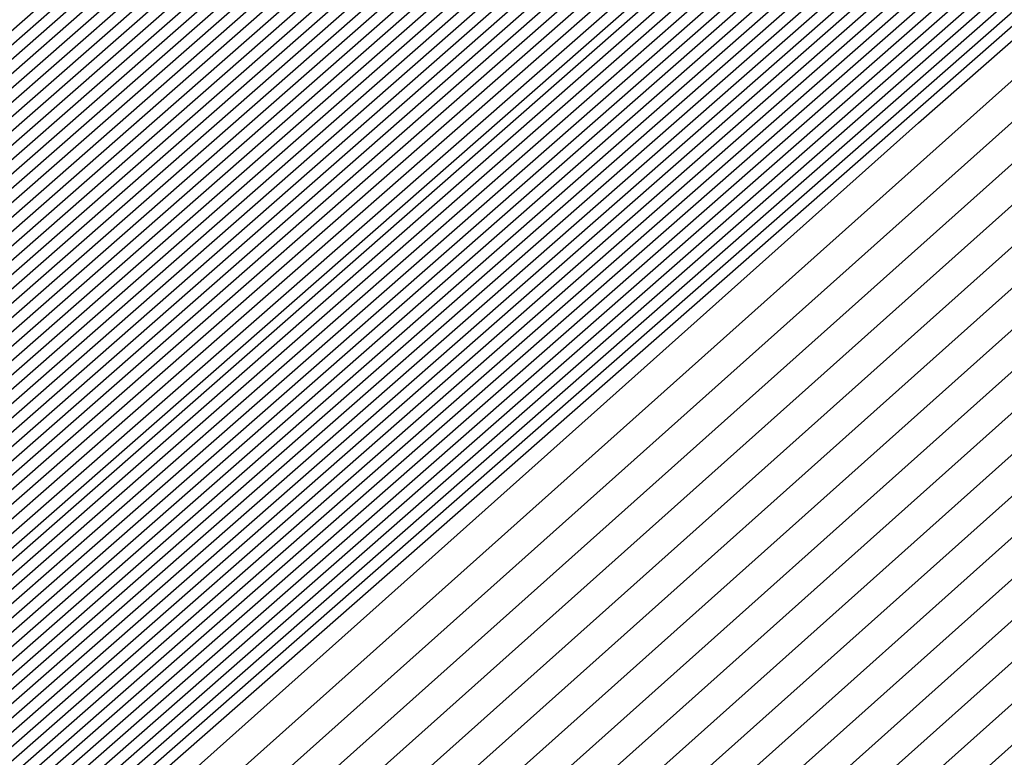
# Model space of a CAD drawing. Extents: x 3249832 to 3255657, y 13789405 to 13793316.
# Tile 1032 of 1056: x 3253212.9677 to 3253213.0352, y 13791261.451 to 13791261.5016. Entities that reach past the tile are written whole.
import ezdxf

# ---------------------------------------------------------------- set-up
doc = ezdxf.new("R2010")
doc.units = 0
doc.header["$LTSCALE"] = 100
doc.header["$MEASUREMENT"] = 0
for name, color, linetype in [('GRATIO_03231_CON', 1, 'CONTINUOUS'), ('GRATIO_0323_ICON', 1, 'CONTINUOUS'), ('TARGETS_EAST', 7, 'CONTINUOUS')]:
    doc.layers.add(name, color=color, linetype=linetype)

# ---------------------------------------------------------------- blocks, each defined once
blk = doc.blocks.new('Gratio_032316_contours')
at = {"layer": 'GRATIO_03231_CON', "color": 5, "linetype": 'Continuous', "flags": 128}
for points in [[(3253199.380729, 13791249.480484), (3253205.889415, 13791255.293974), (3253220.323453, 13791267.95202), (3253234.778148, 13791280.586767), (3253243.103846, 13791287.858282), (3253246.171046, 13791290.538344), (3253246.60529, 13791290.92666), (3253246.840014, 13791291.155126), (3253248.540234, 13791292.684388), (3253253.178865, 13791296.807282), (3253261.495269, 13791304.165872), (3253271.294621, 13791312.799138), (3253279.648544, 13791320.095288), (3253284.525739, 13791324.245682), (3253287.483217, 13791326.654286), (3253290.975067, 13791329.528217), (3253296.715246, 13791334.410219)], [(3253199.514237, 13791249.596881), (3253206.004574, 13791255.393981), (3253220.397926, 13791268.016343), (3253234.811884, 13791280.615464), (3253243.114138, 13791287.866456), (3253246.172781, 13791290.538869), (3253246.606003, 13791290.925864), (3253246.833308, 13791291.147021), (3253248.479435, 13791292.627598), (3253252.970435, 13791296.619271), (3253261.022155, 13791303.743661), (3253270.509624, 13791312.102158), (3253278.597668, 13791319.166094), (3253283.330949, 13791323.194197), (3253286.273487, 13791325.594763), (3253289.869138, 13791328.563484), (3253295.81132, 13791333.62334)], [(3253199.781252, 13791249.829674), (3253206.234894, 13791255.593998), (3253220.546874, 13791268.144986), (3253234.879353, 13791280.672858), (3253243.134722, 13791287.882805), (3253246.176249, 13791290.53992), (3253246.60743, 13791290.924272), (3253246.819896, 13791291.130813), (3253248.357836, 13791292.514019), (3253252.553575, 13791296.243251), (3253260.075926, 13791302.899239), (3253268.939629, 13791310.708195), (3253276.495915, 13791317.307705), (3253280.941369, 13791321.091226), (3253283.854026, 13791323.475719), (3253287.657279, 13791326.63402), (3253294.003467, 13791332.049579)], [(3253199.91476, 13791249.946072), (3253206.350054, 13791255.694006), (3253220.621347, 13791268.209309), (3253234.913089, 13791280.701555), (3253243.145014, 13791287.890979), (3253246.177984, 13791290.540445), (3253246.608144, 13791290.923477), (3253246.813191, 13791291.122709), (3253248.297036, 13791292.45723), (3253252.345146, 13791296.055241), (3253259.60281, 13791302.477028), (3253268.154633, 13791310.011214), (3253275.445038, 13791316.37851), (3253279.746579, 13791320.03974), (3253282.644295, 13791322.416197), (3253286.55135, 13791325.669287), (3253293.099541, 13791331.2627), (3253300.795214, 13791337.869235)], [(3253200.048268, 13791250.062469), (3253206.465215, 13791255.794014), (3253220.695821, 13791268.273632), (3253234.946824, 13791280.730252), (3253243.155306, 13791287.899153), (3253246.179718, 13791290.540971), (3253246.608857, 13791290.922681), (3253246.806485, 13791291.114604), (3253248.236237, 13791292.40044), (3253252.136716, 13791295.86723), (3253259.129695, 13791302.054816), (3253267.369634, 13791309.314234), (3253274.394161, 13791315.449316), (3253278.551789, 13791318.988255), (3253281.434565, 13791321.356674), (3253285.44542, 13791324.704555), (3253292.195614, 13791330.475819), (3253300.12972, 13791337.290156)], [(3253200.181776, 13791250.178867), (3253206.580374, 13791255.894021), (3253220.770295, 13791268.337951), (3253234.980558, 13791280.758949), (3253243.165597, 13791287.907327), (3253246.181453, 13791290.541496), (3253246.609571, 13791290.921885), (3253246.799779, 13791291.1065), (3253248.175437, 13791292.34365), (3253251.928286, 13791295.67922), (3253258.656581, 13791301.632605), (3253266.584637, 13791308.617253), (3253273.343284, 13791314.520121), (3253277.356999, 13791317.93677), (3253280.224834, 13791320.297152), (3253284.339491, 13791323.739822), (3253291.291688, 13791329.688939), (3253299.464229, 13791336.711079)], [(3253200.448792, 13791250.41166), (3253206.810695, 13791256.094039), (3253220.919242, 13791268.466597), (3253235.048029, 13791280.816343), (3253243.186181, 13791287.923676), (3253246.184922, 13791290.542546), (3253246.610997, 13791290.920293), (3253246.786368, 13791291.090291), (3253248.053838, 13791292.230072), (3253251.511426, 13791295.3032), (3253257.71035, 13791300.788183), (3253265.014642, 13791307.223292), (3253271.241531, 13791312.661733), (3253274.967419, 13791315.833799), (3253277.805373, 13791318.178108), (3253282.127631, 13791321.810358), (3253289.483835, 13791328.115179), (3253298.133244, 13791335.552923)], [(3253200.5823, 13791250.528057), (3253206.925856, 13791256.194046), (3253220.993715, 13791268.530917), (3253235.081764, 13791280.845039), (3253243.196473, 13791287.93185), (3253246.186656, 13791290.543072), (3253246.611711, 13791290.919497), (3253246.779662, 13791291.082187), (3253247.993039, 13791292.173282), (3253251.302996, 13791295.11519), (3253257.237236, 13791300.365972), (3253264.229644, 13791306.52631), (3253270.190655, 13791311.732538), (3253273.772629, 13791314.782314), (3253276.595643, 13791317.118585), (3253281.021702, 13791320.845625), (3253288.579908, 13791327.328299), (3253297.467752, 13791334.973846)], [(3253200.715808, 13791250.644455), (3253207.041015, 13791256.294056), (3253221.068189, 13791268.59524), (3253235.115498, 13791280.873737), (3253243.206765, 13791287.940024), (3253246.18839, 13791290.543597), (3253246.612424, 13791290.918701), (3253246.772956, 13791291.074083), (3253247.93224, 13791292.116492), (3253251.094567, 13791294.927179), (3253256.764121, 13791299.943761), (3253263.444647, 13791305.82933), (3253269.139778, 13791310.803344), (3253272.577839, 13791313.730828), (3253275.385912, 13791316.059063), (3253279.915773, 13791319.880893), (3253287.675982, 13791326.541418), (3253296.802261, 13791334.394769)], [(3253200.849316, 13791250.760851), (3253207.156176, 13791256.394064), (3253221.142663, 13791268.659563), (3253235.149234, 13791280.902434), (3253243.217057, 13791287.948199), (3253246.190125, 13791290.544122), (3253246.613138, 13791290.917905), (3253246.766251, 13791291.065979), (3253247.87144, 13791292.059703), (3253250.886137, 13791294.739169), (3253256.291006, 13791299.52155), (3253262.659648, 13791305.132348), (3253268.088901, 13791309.87415), (3253271.383048, 13791312.679343), (3253274.176182, 13791314.999541), (3253278.809843, 13791318.91616), (3253286.772056, 13791325.754539), (3253296.136767, 13791333.81569)], [(3253201.116332, 13791250.993646), (3253207.386497, 13791256.594079), (3253221.29161, 13791268.788205), (3253235.216703, 13791280.959827), (3253243.237641, 13791287.964547), (3253246.193594, 13791290.545173), (3253246.614564, 13791290.916313), (3253246.752839, 13791291.04977), (3253247.749841, 13791291.946124), (3253250.469277, 13791294.363148), (3253255.344776, 13791298.677128), (3253261.089654, 13791303.738387), (3253265.987148, 13791308.015761), (3253268.993468, 13791310.576372), (3253271.756721, 13791312.880496), (3253276.597984, 13791316.986696), (3253284.964203, 13791324.180778), (3253294.805784, 13791332.657536)], [(3253201.24984, 13791251.110043), (3253207.501656, 13791256.694088), (3253221.366084, 13791268.852528), (3253235.250439, 13791280.988525), (3253243.247933, 13791287.972721), (3253246.195328, 13791290.545698), (3253246.615278, 13791290.915517), (3253246.746134, 13791291.041666), (3253247.689042, 13791291.889334), (3253250.260847, 13791294.175138), (3253254.871662, 13791298.254917), (3253260.304656, 13791303.041406), (3253264.936271, 13791307.086566), (3253267.798678, 13791309.524887), (3253270.54699, 13791311.820974), (3253275.492055, 13791316.021963), (3253284.060277, 13791323.393899), (3253294.140291, 13791332.078457)], [(3253201.383348, 13791251.226439), (3253207.616817, 13791256.794096), (3253221.440557, 13791268.916851), (3253235.284174, 13791281.017221), (3253243.258224, 13791287.980896), (3253246.197062, 13791290.546223), (3253246.615991, 13791290.914721), (3253246.739428, 13791291.033562), (3253247.628242, 13791291.832545), (3253250.052417, 13791293.987128), (3253254.398546, 13791297.832706), (3253259.519659, 13791302.344425), (3253263.885395, 13791306.157372), (3253266.603888, 13791308.473402), (3253269.33726, 13791310.761452), (3253274.386125, 13791315.057231), (3253283.156349, 13791322.607018), (3253293.474799, 13791331.49938)], [(3253201.516856, 13791251.342836), (3253207.731977, 13791256.894104), (3253221.515031, 13791268.98117), (3253235.317908, 13791281.045918), (3253243.268516, 13791287.98907), (3253246.198797, 13791290.546749), (3253246.616705, 13791290.913925), (3253246.732722, 13791291.025457), (3253247.567443, 13791291.775755), (3253249.843988, 13791293.799118), (3253253.925432, 13791297.410495), (3253258.734661, 13791301.647445), (3253262.834518, 13791305.228178), (3253265.409098, 13791307.421916), (3253268.127529, 13791309.701929), (3253273.280196, 13791314.092498), (3253282.252423, 13791321.820138), (3253292.809306, 13791330.920303), (3253301.810882, 13791338.630682)], [(3253201.783872, 13791251.575631), (3253207.962297, 13791257.094121), (3253221.663978, 13791269.109817), (3253235.385379, 13791281.103312), (3253243.2891, 13791288.005418), (3253246.202266, 13791290.547799), (3253246.618132, 13791290.912333), (3253246.719311, 13791291.009249), (3253247.445844, 13791291.662176), (3253249.427128, 13791293.423097), (3253252.979202, 13791296.566073), (3253257.164667, 13791300.253483), (3253260.732765, 13791303.369789), (3253263.019518, 13791305.318945), (3253265.708069, 13791307.582885), (3253271.068337, 13791312.163033), (3253280.44457, 13791320.246378), (3253291.478323, 13791329.762148), (3253300.885471, 13791337.825133)], [(3253201.91738, 13791251.692027), (3253208.077456, 13791257.194129), (3253221.738452, 13791269.174136), (3253235.419113, 13791281.132009), (3253243.299392, 13791288.013593), (3253246.204, 13791290.548325), (3253246.618845, 13791290.911537), (3253246.712605, 13791291.001144), (3253247.385044, 13791291.605387), (3253249.218698, 13791293.235087), (3253252.506087, 13791296.143862), (3253256.379669, 13791299.556502), (3253259.681888, 13791302.440594), (3253261.824728, 13791304.26746), (3253264.498338, 13791306.523363), (3253269.962407, 13791311.198301), (3253279.540643, 13791319.459498), (3253290.812829, 13791329.183071), (3253300.422766, 13791337.422359)], [(3253202.050886, 13791251.808424), (3253208.192618, 13791257.294136), (3253221.812925, 13791269.238459), (3253235.452849, 13791281.160706), (3253243.309684, 13791288.021767), (3253246.205734, 13791290.54885), (3253246.619558, 13791290.910741), (3253246.705899, 13791290.99304), (3253247.324245, 13791291.548597), (3253249.010269, 13791293.047077), (3253252.032972, 13791295.72165), (3253255.594672, 13791298.859521), (3253258.631011, 13791301.5114), (3253260.629938, 13791303.215975), (3253263.288608, 13791305.46384), (3253268.856478, 13791310.233569), (3253278.636718, 13791318.672617), (3253290.147338, 13791328.603992), (3253299.96006, 13791337.019585)], [(3253222.189727, 13791268.956195), (3253208.471011, 13791257.206985), (3253202.184394, 13791251.924823), (3253202.184394, 13791251.924822), (3253208.307777, 13791257.394144), (3253221.887399, 13791269.302782)], [(3253222.336854, 13791269.086923), (3253208.700353, 13791257.408126), (3253202.451409, 13791252.157615), (3253202.45141, 13791252.157615), (3253208.538097, 13791257.594161), (3253222.036346, 13791269.431424)], [(3253222.410417, 13791269.152286), (3253208.815023, 13791257.508695), (3253202.584921, 13791252.274011), (3253202.584918, 13791252.274013), (3253208.653258, 13791257.694169), (3253222.11082, 13791269.495747)], [(3253222.483981, 13791269.217651), (3253208.92969, 13791257.609264), (3253202.718428, 13791252.390411), (3253202.718426, 13791252.39041), (3253208.768418, 13791257.794177), (3253222.185294, 13791269.560071)], [(3253222.557544, 13791269.283014), (3253209.044361, 13791257.709832), (3253202.851936, 13791252.506807), (3253202.851934, 13791252.506806), (3253208.883579, 13791257.894186), (3253222.259767, 13791269.62439)], [(3253222.704671, 13791269.413741), (3253209.273702, 13791257.91097), (3253203.118951, 13791252.739602), (3253203.11895, 13791252.739601), (3253209.113899, 13791258.094202), (3253222.408715, 13791269.753036)], [(3253222.778233, 13791269.479104), (3253209.388373, 13791258.011542), (3253203.252459, 13791252.855998), (3253203.252458, 13791252.855998), (3253209.229059, 13791258.194209), (3253222.483188, 13791269.817355)], [(3253222.851796, 13791269.544469), (3253209.503043, 13791258.112111), (3253203.385966, 13791252.972394), (3253203.385966, 13791252.972394), (3253209.34422, 13791258.294219), (3253222.557662, 13791269.881678)], [(3253222.92536, 13791269.609832), (3253209.617714, 13791258.21268), (3253203.519474, 13791253.08879), (3253203.519474, 13791253.088791), (3253209.459379, 13791258.394226), (3253222.632135, 13791269.946001)], [(3253294.555932, 13791331.784818), (3253282.651333, 13791321.302735), (3253268.603203, 13791309.014447), (3253256.633797, 13791298.600272), (3253249.913733, 13791292.816087), (3253247.407106, 13791290.719974), (3253247.026376, 13791290.445568), (3253246.628672, 13791290.097267), (3253243.849802, 13791287.662521), (3253236.270245, 13791281.099544), (3253223.072487, 13791269.740559), (3253209.847055, 13791258.413819), (3253203.786489, 13791253.321586), (3253203.78649, 13791253.321586), (3253209.689707, 13791258.594234), (3253222.78114, 13791270.074575), (3253235.891608, 13791281.53353), (3253243.79641, 13791288.432975), (3253249.048806, 13791292.998606), (3253256.146548, 13791299.147074), (3253268.135158, 13791309.529006), (3253282.251274, 13791321.730918), (3253294.279297, 13791332.073309)], [(3253294.303412, 13791331.566983), (3253282.46184, 13791321.140397), (3253268.488083, 13791308.917171), (3253256.582029, 13791298.558148), (3253249.897517, 13791292.804611), (3253247.40414, 13791290.719612), (3253247.02543, 13791290.446644), (3253246.629001, 13791290.099378), (3253243.858784, 13791287.672183), (3253236.302787, 13791281.129602), (3253223.14605, 13791269.805922), (3253209.961726, 13791258.514388), (3253203.919997, 13791253.437981), (3253203.919998, 13791253.437982), (3253209.804872, 13791258.694236), (3253222.855652, 13791270.138852), (3253235.925472, 13791281.562076), (3253243.805117, 13791288.439206), (3253249.036009, 13791292.985734), (3253256.097231, 13791299.102201), (3253268.022476, 13791309.42905), (3253282.06389, 13791321.566318), (3253294.028242, 13791331.853946)], [(3253294.050892, 13791331.349147), (3253282.272347, 13791320.978058), (3253268.372959, 13791308.819897), (3253256.53026, 13791298.516025), (3253249.8813, 13791292.793135), (3253247.401173, 13791290.719249), (3253247.024485, 13791290.447721), (3253246.629331, 13791290.101489), (3253243.867765, 13791287.681844), (3253236.335328, 13791281.15966), (3253223.219613, 13791269.871285), (3253210.076396, 13791258.614957), (3253204.053508, 13791253.554381), (3253204.053506, 13791253.554379), (3253209.920037, 13791258.79424), (3253222.930167, 13791270.20313), (3253235.959336, 13791281.590624), (3253243.813823, 13791288.445438), (3253249.023211, 13791292.972861), (3253256.047914, 13791299.057326), (3253267.909792, 13791309.329092), (3253281.876511, 13791321.401718), (3253293.777187, 13791331.634584)], [(3253293.798373, 13791331.131311), (3253282.082854, 13791320.815718), (3253268.257836, 13791308.722622), (3253256.478491, 13791298.473901), (3253249.865083, 13791292.781659), (3253247.398206, 13791290.718887), (3253247.023539, 13791290.448797), (3253246.629661, 13791290.1036), (3253243.876746, 13791287.691505), (3253236.367871, 13791281.189718), (3253223.293177, 13791269.93665), (3253210.191067, 13791258.715525), (3253204.187016, 13791253.670777), (3253204.187014, 13791253.670777), (3253210.035202, 13791258.894242), (3253223.004679, 13791270.267407), (3253235.993201, 13791281.619171), (3253243.82253, 13791288.45167), (3253249.010414, 13791292.959989), (3253255.998597, 13791299.012453), (3253267.79711, 13791309.229136), (3253281.689131, 13791321.237116), (3253293.526131, 13791331.41522)], [(3253281.703867, 13791320.491041), (3253268.027588, 13791308.528072), (3253256.374954, 13791298.389654), (3253249.83265, 13791292.758707), (3253247.392273, 13791290.718163), (3253247.021649, 13791290.45095), (3253246.63032, 13791290.107823), (3253243.894709, 13791287.710827), (3253236.432955, 13791281.249833), (3253223.440304, 13791270.067378), (3253210.420408, 13791258.916665), (3253204.454031, 13791253.903573), (3253204.45403, 13791253.90357), (3253210.265496, 13791259.094286), (3253223.15342, 13791270.396274), (3253236.059978, 13791281.677323), (3253243.494674, 13791288.169109), (3253246.236293, 13791290.558915), (3253246.630942, 13791290.897916), (3253246.976878, 13791291.192818), (3253249.380962, 13791293.27243), (3253255.902209, 13791298.921086), (3253267.57241, 13791309.028745), (3253281.314456, 13791320.907856)], [(3253281.514374, 13791320.328701), (3253267.912464, 13791308.430798), (3253256.323186, 13791298.34753), (3253249.816433, 13791292.747232), (3253247.389307, 13791290.7178), (3253247.020703, 13791290.452026), (3253246.63065, 13791290.109934), (3253243.90369, 13791287.720489), (3253236.465497, 13791281.279891), (3253223.513867, 13791270.132741), (3253210.535079, 13791259.017233), (3253204.587539, 13791254.019969), (3253204.587538, 13791254.019968), (3253210.380657, 13791259.194295), (3253223.22789, 13791270.460601), (3253236.093697, 13791281.706031), (3253243.504926, 13791288.177315), (3253246.237927, 13791290.559532), (3253246.631434, 13791290.897348), (3253246.975681, 13791291.190435), (3253249.366914, 13791293.25849), (3253255.852885, 13791298.876217), (3253267.459724, 13791308.928789), (3253281.127076, 13791320.743256)], [(3253281.324881, 13791320.166363), (3253267.797344, 13791308.333522), (3253256.271417, 13791298.305406), (3253249.800217, 13791292.735756), (3253247.38634, 13791290.717438), (3253247.019758, 13791290.453103), (3253246.630979, 13791290.112045), (3253243.912671, 13791287.73015), (3253236.498039, 13791281.309949), (3253223.587429, 13791270.198103), (3253210.64975, 13791259.117804), (3253204.721046, 13791254.136365), (3253204.721046, 13791254.136365), (3253210.495817, 13791259.294303), (3253223.302356, 13791270.524924), (3253236.127417, 13791281.734739), (3253243.515178, 13791288.185521), (3253246.239562, 13791290.56015), (3253246.631926, 13791290.896781), (3253246.974483, 13791291.188052), (3253249.352866, 13791293.24455), (3253255.803561, 13791298.831348), (3253267.347038, 13791308.828835), (3253280.939697, 13791320.578654)], [(3253281.135387, 13791320.004024), (3253267.68222, 13791308.236247), (3253256.219649, 13791298.263283), (3253249.784, 13791292.72428), (3253247.383374, 13791290.717076), (3253247.018812, 13791290.454179), (3253246.631309, 13791290.114156), (3253243.921652, 13791287.739811), (3253236.530581, 13791281.340006), (3253223.660992, 13791270.263468), (3253210.76442, 13791259.218373), (3253204.854554, 13791254.25276), (3253204.854554, 13791254.252763), (3253210.610976, 13791259.394313), (3253223.376826, 13791270.589251), (3253236.161137, 13791281.763447), (3253243.52543, 13791288.193726), (3253246.241196, 13791290.560768), (3253246.632418, 13791290.896213), (3253246.973286, 13791291.185668), (3253249.338818, 13791293.230609), (3253255.754237, 13791298.786479), (3253267.234354, 13791308.728879), (3253280.752313, 13791320.414054)], [(3253267.451973, 13791308.041697), (3253256.116111, 13791298.179035), (3253249.751567, 13791292.701328), (3253247.377441, 13791290.716351), (3253247.016922, 13791290.456332), (3253246.631968, 13791290.118378), (3253243.939615, 13791287.759133), (3253236.595665, 13791281.400121), (3253223.808119, 13791270.394196), (3253210.993761, 13791259.419512), (3253205.121569, 13791254.485556), (3253205.12157, 13791254.485556), (3253210.841294, 13791259.59433), (3253223.525766, 13791270.717901), (3253236.228576, 13791281.820863), (3253243.545933, 13791288.210138), (3253246.244464, 13791290.562004), (3253246.633402, 13791290.895078), (3253246.970892, 13791291.180901), (3253249.310721, 13791293.202729), (3253255.655588, 13791298.696741), (3253267.008982, 13791308.528971)], [(3253267.336849, 13791307.944423), (3253256.064342, 13791298.136912), (3253249.73535, 13791292.689852), (3253247.374474, 13791290.715989), (3253247.015976, 13791290.457408), (3253246.632298, 13791290.120489), (3253243.948596, 13791287.768794), (3253236.628207, 13791281.430179), (3253223.881683, 13791270.459559), (3253211.108432, 13791259.520081), (3253205.255077, 13791254.601952), (3253205.255078, 13791254.601953), (3253210.956454, 13791259.694338), (3253223.600232, 13791270.782228), (3253236.262295, 13791281.84957), (3253243.556185, 13791288.218343), (3253246.246098, 13791290.562622), (3253246.633894, 13791290.89451), (3253246.969694, 13791291.178518), (3253249.296673, 13791293.188789), (3253255.606265, 13791298.651872), (3253266.896298, 13791308.429015)], [(3253267.221725, 13791307.847149), (3253256.012575, 13791298.094788), (3253249.719134, 13791292.678376), (3253247.371507, 13791290.715627), (3253247.015031, 13791290.458484), (3253246.632628, 13791290.1226), (3253243.957577, 13791287.778456), (3253236.66075, 13791281.460237), (3253223.955246, 13791270.524922), (3253211.223103, 13791259.62065), (3253205.388584, 13791254.718352), (3253205.388586, 13791254.718351), (3253211.071615, 13791259.794345), (3253223.674701, 13791270.846551), (3253236.296016, 13791281.878279), (3253243.566437, 13791288.226549), (3253246.247732, 13791290.56324), (3253246.634385, 13791290.893942), (3253246.968497, 13791291.176134), (3253249.282624, 13791293.174848), (3253255.55694, 13791298.607003), (3253266.783612, 13791308.329061)], [(3253267.106605, 13791307.749872), (3253255.960806, 13791298.052664), (3253249.702917, 13791292.6669), (3253247.368541, 13791290.715265), (3253247.014086, 13791290.459561), (3253246.632957, 13791290.124712), (3253243.966559, 13791287.788117), (3253236.693292, 13791281.490295), (3253224.02881, 13791270.590287), (3253211.337773, 13791259.72122), (3253205.522092, 13791254.834748), (3253205.522094, 13791254.834746), (3253211.186774, 13791259.894355), (3253223.749171, 13791270.910878), (3253236.329735, 13791281.906987), (3253243.576689, 13791288.234755), (3253246.249366, 13791290.563858), (3253246.634877, 13791290.893375), (3253246.9673, 13791291.173751), (3253249.268576, 13791293.160908), (3253255.507616, 13791298.562134), (3253266.670926, 13791308.229105)], [(3253266.876357, 13791307.555324), (3253255.857268, 13791297.968417), (3253249.670483, 13791292.643948), (3253247.362608, 13791290.71454), (3253247.012195, 13791290.461714), (3253246.633616, 13791290.128934), (3253243.984521, 13791287.807439), (3253236.758376, 13791281.55041), (3253224.175936, 13791270.721014), (3253211.567115, 13791259.922358), (3253205.789111, 13791255.067539), (3253205.78911, 13791255.067541), (3253211.417093, 13791260.094372), (3253223.898111, 13791271.039528), (3253236.397174, 13791281.964402), (3253243.597192, 13791288.251166), (3253246.252634, 13791290.565094), (3253246.635861, 13791290.892239), (3253246.964905, 13791291.168984), (3253249.240479, 13791293.133027), (3253255.408968, 13791298.472396), (3253266.445556, 13791308.029197)], [(3253266.761233, 13791307.458048), (3253255.8055, 13791297.926293), (3253249.654267, 13791292.632473), (3253247.359641, 13791290.714178), (3253247.011249, 13791290.46279), (3253246.633946, 13791290.131045), (3253243.993502, 13791287.8171), (3253236.790918, 13791281.580467), (3253224.2495, 13791270.786377), (3253211.681785, 13791260.022928), (3253205.922618, 13791255.183939), (3253205.922618, 13791255.183939), (3253211.532252, 13791260.19438), (3253223.972577, 13791271.103855), (3253236.430893, 13791281.993111), (3253243.607444, 13791288.259371), (3253246.254268, 13791290.565712), (3253246.636353, 13791290.891671), (3253246.963708, 13791291.166601), (3253249.226431, 13791293.119087), (3253255.359643, 13791298.427527), (3253266.33287, 13791307.929241)], [(3253266.64611, 13791307.360774), (3253255.753731, 13791297.884169), (3253249.63805, 13791292.620997), (3253247.356675, 13791290.713816), (3253247.010304, 13791290.463866), (3253246.634276, 13791290.133156), (3253244.002484, 13791287.826761), (3253236.82346, 13791281.610525), (3253224.323063, 13791270.85174), (3253211.796456, 13791260.123497), (3253206.056126, 13791255.300335), (3253206.056126, 13791255.300335), (3253211.647411, 13791260.294389), (3253224.047047, 13791271.168178), (3253236.464614, 13791282.021819), (3253243.617696, 13791288.267577), (3253246.255902, 13791290.566329), (3253246.636845, 13791290.891104), (3253246.962511, 13791291.164217), (3253249.212383, 13791293.105147), (3253255.310319, 13791298.382658), (3253266.220186, 13791307.829287)], [(3253266.530986, 13791307.263499), (3253255.701962, 13791297.842046), (3253249.621834, 13791292.609521), (3253247.353708, 13791290.713453), (3253247.009359, 13791290.464943), (3253246.634605, 13791290.135267), (3253244.011465, 13791287.836423), (3253236.856002, 13791281.640583), (3253224.396627, 13791270.917105), (3253211.911126, 13791260.224066), (3253206.189634, 13791255.416731), (3253206.189634, 13791255.416732), (3253211.762573, 13791260.394397), (3253224.121517, 13791271.232505), (3253236.498333, 13791282.050527), (3253243.627948, 13791288.275783), (3253246.257536, 13791290.566947), (3253246.637337, 13791290.890536), (3253246.961314, 13791291.161834), (3253249.198335, 13791293.091206), (3253255.260994, 13791298.337789), (3253266.1075, 13791307.729333)], [(3253266.300742, 13791307.068949), (3253255.598426, 13791297.757798), (3253249.5894, 13791292.586569), (3253247.347775, 13791290.712729), (3253247.007468, 13791290.467095), (3253246.635265, 13791290.139489), (3253244.029427, 13791287.855745), (3253236.921086, 13791281.700698), (3253224.543752, 13791271.047831), (3253212.140468, 13791260.425205), (3253206.456649, 13791255.649527), (3253206.45665, 13791255.649527), (3253211.992891, 13791260.594414), (3253224.270456, 13791271.361155), (3253236.565772, 13791282.107943), (3253243.648451, 13791288.292194), (3253246.260804, 13791290.568183), (3253246.638321, 13791290.889401), (3253246.958919, 13791291.157067), (3253249.170238, 13791293.063326), (3253255.162346, 13791298.248051), (3253265.88213, 13791307.529423)], [(3253266.185618, 13791306.971675), (3253255.546657, 13791297.715675), (3253249.573183, 13791292.575093), (3253247.344808, 13791290.712367), (3253247.006522, 13791290.468172), (3253246.635594, 13791290.141601), (3253244.038409, 13791287.865406), (3253236.953628, 13791281.730756), (3253224.617315, 13791271.113195), (3253212.255138, 13791260.525774), (3253206.590156, 13791255.765923), (3253206.590158, 13791255.765923), (3253212.10805, 13791260.694424), (3253224.344922, 13791271.425478), (3253236.599492, 13791282.136651), (3253243.658703, 13791288.3004), (3253246.262438, 13791290.568801), (3253246.638812, 13791290.888833), (3253246.957722, 13791291.154684), (3253249.15619, 13791293.049385), (3253255.113022, 13791298.203182), (3253265.769445, 13791307.429467)], [(3253266.070494, 13791306.874399), (3253255.494888, 13791297.673551), (3253249.556967, 13791292.563617), (3253247.341842, 13791290.712004), (3253247.005577, 13791290.469248), (3253246.635924, 13791290.143712), (3253244.04739, 13791287.875067), (3253236.98617, 13791281.760814), (3253224.690879, 13791271.178558), (3253212.369809, 13791260.626345), (3253206.723664, 13791255.882318), (3253206.723666, 13791255.88232), (3253212.22321, 13791260.794431), (3253224.419392, 13791271.489805), (3253236.633212, 13791282.165358), (3253243.668955, 13791288.308605), (3253246.264072, 13791290.569419), (3253246.639304, 13791290.888265), (3253246.956524, 13791291.1523), (3253249.142141, 13791293.035445), (3253255.063697, 13791298.158313), (3253265.656759, 13791307.329513)], [(3253265.955372, 13791306.777124), (3253255.44312, 13791297.631427), (3253249.54075, 13791292.552141), (3253247.338875, 13791290.711642), (3253247.004632, 13791290.470325), (3253246.636254, 13791290.145823), (3253244.056371, 13791287.884728), (3253237.018712, 13791281.790872), (3253224.764442, 13791271.243923), (3253212.48448, 13791260.726913), (3253206.857172, 13791255.998718), (3253206.857174, 13791255.998718), (3253212.338369, 13791260.894441), (3253224.493862, 13791271.554128), (3253236.666931, 13791282.194066), (3253243.679207, 13791288.316811), (3253246.265706, 13791290.570037), (3253246.639796, 13791290.887697), (3253246.955327, 13791291.149917), (3253249.128093, 13791293.021505), (3253255.014373, 13791298.113444), (3253265.544075, 13791307.229559)], [(3253265.725125, 13791306.582574), (3253255.339583, 13791297.54718), (3253249.508317, 13791292.52919), (3253247.332942, 13791290.710918), (3253247.002741, 13791290.472477), (3253246.636913, 13791290.150045), (3253244.074334, 13791287.904051), (3253237.083796, 13791281.850986), (3253224.911569, 13791271.374649), (3253212.713817, 13791260.928053), (3253207.124191, 13791256.23151), (3253207.12419, 13791256.231511), (3253212.568689, 13791261.094458), (3253224.642801, 13791271.682782), (3253236.73437, 13791282.251483), (3253243.69971, 13791288.333222), (3253246.268975, 13791290.571273), (3253246.64078, 13791290.886562), (3253246.952933, 13791291.14515), (3253249.099997, 13791292.993624), (3253254.915725, 13791298.023706), (3253265.318703, 13791307.029649)], [(3253265.610003, 13791306.4853), (3253255.287814, 13791297.505056), (3253249.4921, 13791292.517714), (3253247.329976, 13791290.710555), (3253247.001795, 13791290.473554), (3253246.637243, 13791290.152156), (3253244.083315, 13791287.913712), (3253237.116338, 13791281.881044), (3253224.985132, 13791271.440014), (3253212.828488, 13791261.028621), (3253207.257698, 13791256.34791), (3253207.257698, 13791256.347908), (3253212.683849, 13791261.194466), (3253224.717267, 13791271.747105), (3253236.76809, 13791282.28019), (3253243.709962, 13791288.341428), (3253246.270609, 13791290.571891), (3253246.641272, 13791290.885994), (3253246.951735, 13791291.142767), (3253249.085948, 13791292.979684), (3253254.8664, 13791297.978837), (3253265.206019, 13791306.929695)], [(3253265.494879, 13791306.388026), (3253255.236046, 13791297.462932), (3253249.475884, 13791292.506238), (3253247.327009, 13791290.710193), (3253247.00085, 13791290.47463), (3253246.637572, 13791290.154267), (3253244.092296, 13791287.923373), (3253237.14888, 13791281.911102), (3253225.058696, 13791271.505377), (3253212.943158, 13791261.12919), (3253207.391206, 13791256.464306), (3253207.391205, 13791256.464306), (3253212.799008, 13791261.294475), (3253224.791737, 13791271.811432), (3253236.80181, 13791282.308898), (3253243.720214, 13791288.349633), (3253246.272243, 13791290.572509), (3253246.641764, 13791290.885427), (3253246.950538, 13791291.140383), (3253249.0719, 13791292.965744), (3253254.817076, 13791297.933968), (3253265.093333, 13791306.829739)], [(3253265.379755, 13791306.290749), (3253255.184277, 13791297.420809), (3253249.459667, 13791292.494762), (3253247.324043, 13791290.709831), (3253246.999905, 13791290.475706), (3253246.637902, 13791290.156378), (3253244.101277, 13791287.933034), (3253237.181422, 13791281.94116), (3253225.132259, 13791271.570741), (3253213.057829, 13791261.229761), (3253207.524713, 13791256.580702), (3253207.524713, 13791256.580701), (3253212.914167, 13791261.394483), (3253224.866207, 13791271.875755), (3253236.83553, 13791282.337607), (3253243.730466, 13791288.357839), (3253246.273877, 13791290.573126), (3253246.642256, 13791290.884859), (3253246.949341, 13791291.138), (3253249.057852, 13791292.951803), (3253254.767752, 13791297.889098), (3253264.980647, 13791306.729784)], [(3253265.149509, 13791306.096201), (3253255.08074, 13791297.336561), (3253249.427234, 13791292.47181), (3253247.31811, 13791290.709106), (3253246.998014, 13791290.477859), (3253246.638561, 13791290.160601), (3253244.11924, 13791287.952356), (3253237.246506, 13791282.001275), (3253225.279384, 13791271.701467), (3253213.28717, 13791261.430898), (3253207.791729, 13791256.813497), (3253207.791729, 13791256.813496), (3253213.144488, 13791261.5945), (3253225.015147, 13791272.004405), (3253236.902969, 13791282.395022), (3253243.750969, 13791288.37425), (3253246.277145, 13791290.574362), (3253246.643239, 13791290.883724), (3253246.946946, 13791291.133233), (3253249.029755, 13791292.923923), (3253254.669103, 13791297.799361), (3253264.755277, 13791306.529875)], [(3253265.034385, 13791305.998925), (3253255.028971, 13791297.294438), (3253249.411017, 13791292.460334), (3253247.315143, 13791290.708744), (3253246.997068, 13791290.478935), (3253246.638891, 13791290.162712), (3253244.128221, 13791287.962018), (3253237.279049, 13791282.031333), (3253225.352948, 13791271.766832), (3253213.401841, 13791261.531469), (3253207.925236, 13791256.929893), (3253207.925237, 13791256.929894), (3253213.259647, 13791261.694508), (3253225.089613, 13791272.068732), (3253236.936688, 13791282.42373), (3253243.761221, 13791288.382456), (3253246.278779, 13791290.57498), (3253246.643731, 13791290.883156), (3253246.945749, 13791291.130849), (3253249.015707, 13791292.909983), (3253254.619779, 13791297.754491), (3253264.642591, 13791306.42992)], [(3253264.919264, 13791305.901651), (3253254.977202, 13791297.252314), (3253249.3948, 13791292.448858), (3253247.312176, 13791290.708382), (3253246.996123, 13791290.480012), (3253246.639221, 13791290.164823), (3253244.137203, 13791287.971679), (3253237.311591, 13791282.06139), (3253225.426511, 13791271.832195), (3253213.516511, 13791261.632038), (3253208.058744, 13791257.046289), (3253208.058745, 13791257.04629), (3253213.374806, 13791261.794518), (3253225.164083, 13791272.133057), (3253236.970408, 13791282.452439), (3253243.771473, 13791288.390661), (3253246.280413, 13791290.575598), (3253246.644223, 13791290.882588), (3253246.944552, 13791291.128466), (3253249.001658, 13791292.896042), (3253254.570455, 13791297.709622), (3253264.529907, 13791306.329965)], [(3253264.80414, 13791305.804376), (3253254.925434, 13791297.21019), (3253249.378584, 13791292.437382), (3253247.30921, 13791290.70802), (3253246.995178, 13791290.481088), (3253246.63955, 13791290.166934), (3253244.146184, 13791287.98134), (3253237.344133, 13791282.091448), (3253225.500075, 13791271.89756), (3253213.631182, 13791261.732606), (3253208.192251, 13791257.162689), (3253208.192253, 13791257.162687), (3253213.489966, 13791261.894525), (3253225.238552, 13791272.197382), (3253237.004128, 13791282.481146), (3253243.781725, 13791288.398867), (3253246.282047, 13791290.576216), (3253246.644715, 13791290.88202), (3253246.943355, 13791291.126083), (3253248.98761, 13791292.882102), (3253254.521131, 13791297.664754), (3253264.417221, 13791306.230011)], [(3253264.573894, 13791305.609826), (3253254.821897, 13791297.125943), (3253249.34615, 13791292.414431), (3253247.303277, 13791290.707295), (3253246.993287, 13791290.483241), (3253246.640209, 13791290.171156), (3253244.164146, 13791288.000663), (3253237.409217, 13791282.151563), (3253225.647202, 13791272.028285), (3253213.860523, 13791261.933746), (3253208.459267, 13791257.395481), (3253208.459267, 13791257.395482), (3253213.720284, 13791262.094543), (3253225.387492, 13791272.326032), (3253237.071567, 13791282.538562), (3253243.802228, 13791288.415278), (3253246.285315, 13791290.577452), (3253246.645699, 13791290.880885), (3253246.94096, 13791291.121316), (3253248.959514, 13791292.854222), (3253254.422482, 13791297.575015), (3253264.191851, 13791306.030101)], [(3253264.45877, 13791305.512552), (3253254.770128, 13791297.083819), (3253249.329934, 13791292.402955), (3253247.30031, 13791290.706933), (3253246.992341, 13791290.484317), (3253246.640539, 13791290.173268), (3253244.173127, 13791288.010324), (3253237.441759, 13791282.181621), (3253225.720765, 13791272.09365), (3253213.975194, 13791262.034314), (3253208.592778, 13791257.51188), (3253208.592775, 13791257.511878), (3253213.835445, 13791262.194552), (3253225.461958, 13791272.390357), (3253237.105286, 13791282.56727), (3253243.81248, 13791288.423484), (3253246.286949, 13791290.57807), (3253246.646191, 13791290.880317), (3253246.939763, 13791291.118932), (3253248.945465, 13791292.840281), (3253254.373158, 13791297.530146), (3253264.079166, 13791305.930146)], [(3253264.343648, 13791305.415276), (3253254.71836, 13791297.041695), (3253249.313717, 13791292.391479), (3253247.297344, 13791290.706571), (3253246.991396, 13791290.485394), (3253246.640869, 13791290.175379), (3253244.182109, 13791288.019985), (3253237.474301, 13791282.211679), (3253225.794328, 13791272.159013), (3253214.089865, 13791262.134885), (3253208.726286, 13791257.628276), (3253208.726283, 13791257.628275), (3253213.950605, 13791262.29456), (3253225.536428, 13791272.454682), (3253237.139007, 13791282.595978), (3253243.822732, 13791288.43169), (3253246.288583, 13791290.578688), (3253246.646683, 13791290.87975), (3253246.938566, 13791291.116549), (3253248.931417, 13791292.826341), (3253254.323834, 13791297.485277), (3253263.96648, 13791305.830192)], [(3253264.228524, 13791305.318001), (3253254.666591, 13791296.999572), (3253249.2975, 13791292.380003), (3253247.294377, 13791290.706208), (3253246.990451, 13791290.48647), (3253246.641198, 13791290.17749), (3253244.19109, 13791288.029646), (3253237.506843, 13791282.241737), (3253225.867892, 13791272.224376), (3253214.204535, 13791262.235454), (3253208.859793, 13791257.744672), (3253208.859791, 13791257.744673), (3253214.065764, 13791262.394569), (3253225.610898, 13791272.519009), (3253237.172726, 13791282.624686), (3253243.832984, 13791288.439895), (3253246.290217, 13791290.579306), (3253246.647175, 13791290.879182), (3253246.937368, 13791291.114165), (3253248.917369, 13791292.812401), (3253254.27451, 13791297.440408), (3253263.853796, 13791305.730237)], [(3253263.998279, 13791305.123451), (3253254.563054, 13791296.915324), (3253249.265067, 13791292.357051), (3253247.288444, 13791290.705484), (3253246.98856, 13791290.488623), (3253246.641858, 13791290.181712), (3253244.209052, 13791288.048968), (3253237.571927, 13791282.301851), (3253226.015019, 13791272.355104), (3253214.433876, 13791262.436593), (3253209.126809, 13791257.977468), (3253209.126807, 13791257.977466), (3253214.296083, 13791262.594587), (3253225.759837, 13791272.647659), (3253237.240165, 13791282.682102), (3253243.853487, 13791288.456307), (3253246.293485, 13791290.580541), (3253246.648158, 13791290.878047), (3253246.934974, 13791291.109399), (3253248.889272, 13791292.78452), (3253254.175861, 13791297.35067), (3253263.628424, 13791305.530326)], [(3253263.883155, 13791305.026177), (3253254.511285, 13791296.873201), (3253249.24885, 13791292.345575), (3253247.285477, 13791290.705122), (3253246.987614, 13791290.489699), (3253246.642187, 13791290.183823), (3253244.218034, 13791288.05863), (3253237.60447, 13791282.331909), (3253226.08858, 13791272.420468), (3253214.548547, 13791262.537162), (3253209.260316, 13791258.093864), (3253209.260315, 13791258.093863), (3253214.411242, 13791262.694594), (3253225.834303, 13791272.711984), (3253237.273884, 13791282.71081), (3253243.863739, 13791288.464512), (3253246.295119, 13791290.581159), (3253246.64865, 13791290.877479), (3253246.933777, 13791291.107015), (3253248.875224, 13791292.77058), (3253254.126537, 13791297.305801), (3253263.51574, 13791305.430372)], [(3253263.768031, 13791304.928903), (3253254.459517, 13791296.831077), (3253249.232634, 13791292.334099), (3253247.282511, 13791290.704759), (3253246.986669, 13791290.490776), (3253246.642517, 13791290.185934), (3253244.227015, 13791288.068291), (3253237.637011, 13791282.361967), (3253226.162144, 13791272.485831), (3253214.663218, 13791262.637731), (3253209.393824, 13791258.21026), (3253209.393823, 13791258.210261), (3253214.526403, 13791262.794604), (3253225.908773, 13791272.776309), (3253237.307605, 13791282.739518), (3253243.873991, 13791288.472718), (3253246.296754, 13791290.581777), (3253246.649142, 13791290.876911), (3253246.932579, 13791291.104632), (3253248.861175, 13791292.756639), (3253254.077212, 13791297.260932), (3253263.403054, 13791305.330417)], [(3253263.652909, 13791304.831626), (3253254.407748, 13791296.788953), (3253249.216417, 13791292.322623), (3253247.279544, 13791290.704397), (3253246.985724, 13791290.491852), (3253246.642847, 13791290.188045), (3253244.235996, 13791288.077952), (3253237.669553, 13791282.392025), (3253226.235707, 13791272.551194), (3253214.777888, 13791262.738301), (3253209.527331, 13791258.326659), (3253209.527331, 13791258.326658), (3253214.641562, 13791262.894612), (3253225.983243, 13791272.840634), (3253237.341324, 13791282.768226), (3253243.884243, 13791288.480923), (3253246.298388, 13791290.582395), (3253246.649634, 13791290.876343), (3253246.931382, 13791291.102248), (3253248.847127, 13791292.742699), (3253254.027888, 13791297.216063), (3253263.290368, 13791305.230462)], [(3253226.382834, 13791272.681922), (3253215.00723, 13791262.939439), (3253209.794347, 13791258.559451), (3253209.794347, 13791258.559452), (3253214.871881, 13791263.094629), (3253226.132183, 13791272.969284)], [(3253226.456398, 13791272.747287), (3253215.1219, 13791263.040009), (3253209.927854, 13791258.675849), (3253209.927855, 13791258.675849), (3253214.98704, 13791263.194638), (3253226.206649, 13791273.03361)]]:
    blk.add_lwpolyline(points, dxfattribs=at)
at = {"layer": 'GRATIO_0323_ICON', "color": 7, "linetype": 'Continuous', "flags": 128}
for points in [[(3253199.647745, 13791249.713279), (3253206.119735, 13791255.493989), (3253220.4724, 13791268.080666), (3253234.845619, 13791280.644161), (3253243.12443, 13791287.87463), (3253246.174515, 13791290.539395), (3253246.606717, 13791290.925068), (3253246.826602, 13791291.138917), (3253248.418635, 13791292.570809), (3253252.762005, 13791296.431261), (3253260.54904, 13791303.321449), (3253269.724626, 13791311.405175), (3253277.546791, 13791318.236899), (3253282.136159, 13791322.142711), (3253285.063756, 13791324.535241), (3253288.763208, 13791327.598752), (3253294.907393, 13791332.836459)], [(3253200.315284, 13791250.295262), (3253206.695535, 13791255.994031), (3253220.844768, 13791268.402274), (3253235.014293, 13791280.787646), (3253243.175889, 13791287.915502), (3253246.183187, 13791290.542021), (3253246.610284, 13791290.921089), (3253246.793074, 13791291.098396), (3253248.114638, 13791292.286861), (3253251.719856, 13791295.49121), (3253258.183466, 13791301.210395), (3253265.799639, 13791307.920272), (3253272.292408, 13791313.590927), (3253276.162209, 13791316.885284), (3253279.015104, 13791319.23763), (3253283.233561, 13791322.77509), (3253290.387762, 13791328.902059), (3253298.798737, 13791336.132002)], [(3253200.982824, 13791250.877248), (3253207.271336, 13791256.494071), (3253221.217136, 13791268.723886), (3253235.182969, 13791280.93113), (3253243.227349, 13791287.956373), (3253246.191859, 13791290.544648), (3253246.613851, 13791290.917109), (3253246.759545, 13791291.057874), (3253247.810641, 13791292.002913), (3253250.677707, 13791294.551159), (3253255.817891, 13791299.099339), (3253261.874652, 13791304.435368), (3253267.038025, 13791308.944955), (3253270.188258, 13791311.627858), (3253272.966451, 13791313.940019), (3253277.703914, 13791317.951428), (3253285.868129, 13791324.967658), (3253295.471276, 13791333.236613)], [(3253201.650364, 13791251.459234), (3253207.847138, 13791256.994112), (3253221.589505, 13791269.045494), (3253235.351644, 13791281.074615), (3253243.278808, 13791287.997244), (3253246.200531, 13791290.547274), (3253246.617418, 13791290.913129), (3253246.726017, 13791291.017353), (3253247.506643, 13791291.718966), (3253249.635558, 13791293.611107), (3253253.452317, 13791296.988284), (3253257.949664, 13791300.950463), (3253261.783641, 13791304.298983), (3253264.214308, 13791306.370431), (3253266.917799, 13791308.642407), (3253272.174266, 13791313.127766), (3253281.348498, 13791321.033258), (3253292.143814, 13791330.341225), (3253301.348177, 13791338.227907)], [(3253222.263291, 13791269.021558), (3253208.585682, 13791257.307554), (3253202.317902, 13791252.041219), (3253202.317902, 13791252.041219), (3253208.422938, 13791257.494154), (3253221.961873, 13791269.367105)], [(3253222.631108, 13791269.348376), (3253209.159031, 13791257.810401), (3253202.985444, 13791252.623202), (3253202.985442, 13791252.623203), (3253208.998738, 13791257.994194), (3253222.334241, 13791269.688713)], [(3253294.808451, 13791332.002654), (3253282.840827, 13791321.465075), (3253268.718327, 13791309.111721), (3253256.685565, 13791298.642396), (3253249.92995, 13791292.827563), (3253247.410073, 13791290.720336), (3253247.027321, 13791290.444492), (3253246.628342, 13791290.095156), (3253243.840821, 13791287.65286), (3253236.237703, 13791281.069487), (3253222.998923, 13791269.675195), (3253209.732385, 13791258.313249), (3253203.652982, 13791253.20519), (3253203.652982, 13791253.205189), (3253209.574542, 13791258.494232), (3253222.706628, 13791270.010298), (3253235.857744, 13791281.504982), (3253243.787703, 13791288.426743), (3253249.061604, 13791293.011479), (3253256.195865, 13791299.191949), (3253268.247842, 13791309.628962), (3253282.438653, 13791321.895519), (3253294.530352, 13791332.292673)], [(3253281.89336, 13791320.65338), (3253268.142712, 13791308.625346), (3253256.426723, 13791298.431777), (3253249.848867, 13791292.770183), (3253247.39524, 13791290.718525), (3253247.022594, 13791290.449873), (3253246.62999, 13791290.105711), (3253243.885727, 13791287.701166), (3253236.400413, 13791281.219776), (3253223.36674, 13791270.002013), (3253210.305738, 13791258.816096), (3253204.320523, 13791253.787173), (3253204.320522, 13791253.787174), (3253210.150337, 13791258.994278), (3253223.078951, 13791270.331951), (3253236.026258, 13791281.648614), (3253243.484422, 13791288.160904), (3253246.234659, 13791290.558297), (3253246.63045, 13791290.898484), (3253246.978075, 13791291.195202), (3253249.395011, 13791293.286371), (3253255.951534, 13791298.965955), (3253267.685094, 13791309.128699), (3253281.501835, 13791321.072455)], [(3253280.945894, 13791319.841684), (3253267.567096, 13791308.138973), (3253256.16788, 13791298.221159), (3253249.767783, 13791292.712804), (3253247.380407, 13791290.716714), (3253247.017867, 13791290.455255), (3253246.631639, 13791290.116267), (3253243.930634, 13791287.749472), (3253236.563123, 13791281.370064), (3253223.734556, 13791270.328831), (3253210.879091, 13791259.318942), (3253204.988061, 13791254.36916), (3253204.988062, 13791254.369158), (3253210.726135, 13791259.49432), (3253223.451296, 13791270.653578), (3253236.194856, 13791281.792155), (3253243.535681, 13791288.201932), (3253246.24283, 13791290.561386), (3253246.63291, 13791290.895645), (3253246.972089, 13791291.183285), (3253249.324769, 13791293.216669), (3253255.704912, 13791298.74161), (3253267.121668, 13791308.628925), (3253280.564934, 13791320.249454)], [(3253266.991481, 13791307.652598), (3253255.909037, 13791298.01054), (3253249.6867, 13791292.655425), (3253247.365574, 13791290.714902), (3253247.01314, 13791290.460637), (3253246.633287, 13791290.126823), (3253243.97554, 13791287.797778), (3253236.725834, 13791281.520353), (3253224.102373, 13791270.655649), (3253211.452444, 13791259.821789), (3253205.655603, 13791254.951144), (3253205.655602, 13791254.951144), (3253211.301934, 13791259.994362), (3253223.823641, 13791270.975201), (3253236.363455, 13791281.935695), (3253243.58694, 13791288.24296), (3253246.251, 13791290.564476), (3253246.635369, 13791290.892807), (3253246.966103, 13791291.171368), (3253249.254528, 13791293.146968), (3253255.458291, 13791298.517265), (3253266.558242, 13791308.129151)], [(3253266.415864, 13791307.166223), (3253255.650194, 13791297.799922), (3253249.605617, 13791292.598045), (3253247.350742, 13791290.713091), (3253247.008413, 13791290.466019), (3253246.634935, 13791290.137378), (3253244.020446, 13791287.846084), (3253236.888544, 13791281.670641), (3253224.470188, 13791270.982468), (3253212.025797, 13791260.324637), (3253206.323141, 13791255.533131), (3253206.323142, 13791255.53313), (3253211.877732, 13791260.494407), (3253224.195986, 13791271.296828), (3253236.532053, 13791282.079234), (3253243.6382, 13791288.283988), (3253246.25917, 13791290.567565), (3253246.637829, 13791290.889968), (3253246.960116, 13791291.15945), (3253249.184286, 13791293.077266), (3253255.21167, 13791298.29292), (3253265.994814, 13791307.629377)], [(3253265.840248, 13791306.67985), (3253255.391351, 13791297.589303), (3253249.524534, 13791292.540666), (3253247.335909, 13791290.71128), (3253247.003686, 13791290.471401), (3253246.636583, 13791290.147934), (3253244.065352, 13791287.894389), (3253237.051254, 13791281.820929), (3253224.838006, 13791271.309286), (3253212.59915, 13791260.827482), (3253206.990679, 13791256.115114), (3253206.990682, 13791256.115115), (3253212.45353, 13791260.994449), (3253224.568332, 13791271.618455), (3253236.700651, 13791282.222775), (3253243.689459, 13791288.325016), (3253246.267341, 13791290.570655), (3253246.640288, 13791290.88713), (3253246.95413, 13791291.147533), (3253249.114045, 13791293.007565), (3253254.965049, 13791298.068575), (3253265.431389, 13791307.129603)], [(3253265.264633, 13791306.193475), (3253255.132509, 13791297.378685), (3253249.44345, 13791292.483286), (3253247.321076, 13791290.709469), (3253246.998959, 13791290.476783), (3253246.638232, 13791290.15849), (3253244.110259, 13791287.942695), (3253237.213964, 13791281.971218), (3253225.205823, 13791271.636104), (3253213.172499, 13791261.33033), (3253207.658221, 13791256.697101), (3253207.658221, 13791256.697099), (3253213.029327, 13791261.494493), (3253224.940677, 13791271.940082), (3253236.869249, 13791282.366314), (3253243.740718, 13791288.366045), (3253246.275511, 13791290.573744), (3253246.642748, 13791290.884291), (3253246.948144, 13791291.135616), (3253249.043803, 13791292.937863), (3253254.718428, 13791297.84423), (3253264.867963, 13791306.62983)], [(3253264.689016, 13791305.7071), (3253254.873665, 13791297.168066), (3253249.362367, 13791292.425906), (3253247.306243, 13791290.707657), (3253246.994232, 13791290.482165), (3253246.63988, 13791290.169045), (3253244.155165, 13791287.991001), (3253237.376675, 13791282.121506), (3253225.573638, 13791271.962922), (3253213.745853, 13791261.833177), (3253208.325759, 13791257.279085), (3253208.325759, 13791257.279085), (3253213.605125, 13791261.994535), (3253225.313022, 13791272.261707), (3253237.037847, 13791282.509854), (3253243.791977, 13791288.407073), (3253246.283681, 13791290.576834), (3253246.645207, 13791290.881453), (3253246.942157, 13791291.123699), (3253248.973562, 13791292.868162), (3253254.471807, 13791297.619884), (3253264.304535, 13791306.130056)], [(3253264.113401, 13791305.220727), (3253254.614823, 13791296.957448), (3253249.281284, 13791292.368527), (3253247.291411, 13791290.705846), (3253246.989505, 13791290.487546), (3253246.641528, 13791290.179601), (3253244.200071, 13791288.039307), (3253237.539385, 13791282.271795), (3253225.941455, 13791272.289741), (3253214.319206, 13791262.336023), (3253208.993301, 13791257.861068), (3253208.993299, 13791257.86107), (3253214.180923, 13791262.494577), (3253225.685367, 13791272.583334), (3253237.206446, 13791282.653394), (3253243.843236, 13791288.448101), (3253246.291851, 13791290.579923), (3253246.647666, 13791290.878614), (3253246.936171, 13791291.111782), (3253248.90332, 13791292.79846), (3253254.225185, 13791297.395539), (3253263.74111, 13791305.630282)], [(3253226.309271, 13791272.616559), (3253214.892559, 13791262.83887), (3253209.660839, 13791258.443055), (3253209.660839, 13791258.443054), (3253214.756722, 13791262.994621), (3253226.057713, 13791272.904959)]]:
    blk.add_lwpolyline(points, dxfattribs=at)

msp = doc.modelspace()

# ---------------------------------------------------------------- block references
at = {"layer": 'TARGETS_EAST'}
msp.add_blockref('Gratio_032316_contours', (0, 0), dxfattribs=at)

doc.saveas('drawing.dxf')
